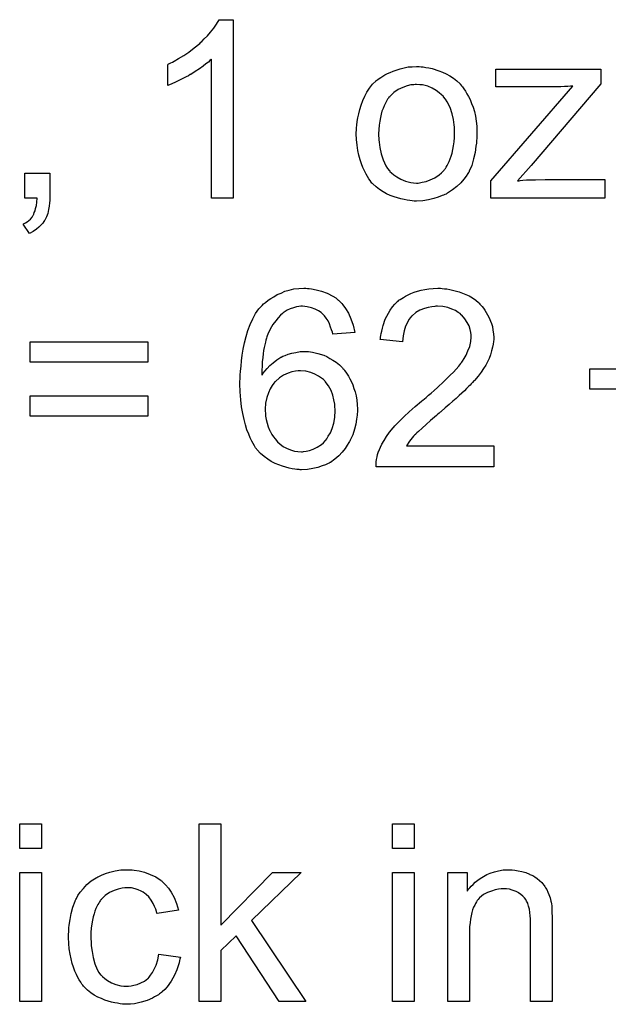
# Model space of a CAD drawing. Extents: x -1.5 to 9, y -3 to 5.
# Tile 324 of 368: x 6.071 to 6.336, y 2.56 to 3.004. Entities that reach past the tile are written whole.
import ezdxf

# ---------------------------------------------------------------- set-up
doc = ezdxf.new("R2010")
doc.units = 0
doc.layers.add('qfn16-30-34-a_mechanical_19', color=1, linetype='CONTINUOUS')

msp = doc.modelspace()

# ---------------------------------------------------------------- linework, layer by layer
at = {"layer": 'qfn16-30-34-a_mechanical_19', "color": 1}
for points in [[(6.166995, 2.923413), (6.157161, 2.923413), (6.157161, 2.986006), (6.157045, 2.985891), (6.156467, 2.985428), (6.155773, 2.984734), (6.154616, 2.983924), (6.153343, 2.982883), (6.151723, 2.981726), (6.149872, 2.980453), (6.147789, 2.97918), (6.147674, 2.97918), (6.147558, 2.979064), (6.146864, 2.978602), (6.145707, 2.978023), (6.144318, 2.977329), (6.142699, 2.976519), (6.140963, 2.975709), (6.139227, 2.974899), (6.137492, 2.974205), (6.137492, 2.983692), (6.137608, 2.983692), (6.137839, 2.983924), (6.138302, 2.984039), (6.13888, 2.984387), (6.139575, 2.984734), (6.140385, 2.985197), (6.142351, 2.986354), (6.144665, 2.987626), (6.146979, 2.989246), (6.149409, 2.991097), (6.151839, 2.993064), (6.151954, 2.99318), (6.15207, 2.993296), (6.152417, 2.993643), (6.15288, 2.99399), (6.153921, 2.995147), (6.15531, 2.996535), (6.156698, 2.998155), (6.158202, 3.000006), (6.159475, 3.001857), (6.160632, 3.003824), (6.166995, 3.003824), (6.166995, 2.923413)], [(6.251572, 2.982651), (6.252614, 2.982535), (6.25377, 2.982304), (6.255043, 2.982073), (6.256547, 2.981841), (6.259671, 2.9808), (6.261291, 2.980222), (6.262911, 2.979412), (6.264531, 2.978602), (6.26615, 2.977445), (6.267654, 2.976288), (6.269159, 2.974899), (6.269274, 2.974784), (6.269506, 2.974552), (6.269853, 2.974089), (6.270316, 2.973511), (6.270894, 2.972701), (6.271588, 2.97166), (6.272283, 2.970503), (6.272977, 2.96923), (6.273671, 2.967842), (6.274365, 2.966106), (6.275059, 2.964371), (6.275638, 2.962404), (6.276101, 2.960321), (6.276448, 2.958123), (6.276679, 2.955809), (6.276795, 2.953263), (6.276795, 2.953148), (6.276795, 2.952801), (6.276795, 2.952222), (6.276795, 2.951412), (6.276679, 2.950487), (6.276563, 2.94933), (6.276563, 2.948173), (6.276332, 2.9469), (6.275985, 2.944007), (6.275291, 2.941115), (6.274481, 2.938222), (6.273324, 2.935561), (6.273324, 2.935446), (6.273208, 2.93533), (6.272977, 2.934983), (6.272745, 2.93452), (6.271935, 2.933363), (6.270894, 2.931975), (6.269506, 2.930355), (6.26777, 2.928735), (6.265803, 2.927115), (6.263489, 2.925611), (6.263374, 2.925611), (6.263258, 2.925495), (6.262911, 2.925264), (6.262332, 2.925033), (6.261754, 2.924801), (6.26106, 2.92457), (6.259324, 2.923876), (6.257357, 2.923297), (6.254927, 2.922719), (6.252382, 2.922256), (6.249605, 2.92214), (6.248448, 2.92214), (6.247523, 2.922256), (6.246481, 2.922372), (6.245324, 2.922603), (6.243936, 2.922834), (6.242548, 2.923066), (6.239424, 2.923991), (6.237688, 2.924686), (6.236068, 2.92538), (6.234449, 2.926305), (6.232829, 2.927347), (6.231325, 2.928504), (6.229821, 2.929892), (6.229705, 2.930008), (6.229474, 2.930239), (6.229126, 2.930702), (6.228664, 2.931396), (6.228085, 2.932206), (6.227507, 2.933131), (6.226812, 2.934289), (6.226118, 2.935677), (6.225424, 2.937181), (6.22473, 2.938916), (6.224151, 2.940768), (6.223573, 2.942735), (6.22311, 2.944933), (6.222763, 2.947247), (6.222532, 2.949792), (6.222416, 2.952453), (6.222416, 2.952685), (6.222416, 2.953148), (6.222532, 2.953957), (6.222532, 2.955115), (6.222647, 2.956387), (6.222879, 2.958007), (6.22311, 2.959627), (6.223573, 2.961478), (6.224036, 2.963329), (6.224614, 2.965296), (6.225308, 2.967379), (6.226234, 2.969346), (6.227159, 2.971197), (6.228432, 2.973048), (6.229705, 2.974784), (6.231325, 2.976288), (6.23144, 2.976403), (6.231672, 2.976519), (6.232135, 2.976866), (6.232713, 2.977329), (6.233407, 2.977792), (6.234333, 2.97837), (6.235258, 2.978949), (6.236416, 2.979527), (6.237688, 2.980106), (6.239077, 2.980684), (6.2422, 2.981726), (6.245787, 2.982535), (6.247638, 2.982651), (6.249605, 2.982767), (6.250762, 2.982767), (6.251572, 2.982651)], [(6.332678, 2.974899), (6.301208, 2.938107), (6.295075, 2.93128), (6.29577, 2.93128), (6.296232, 2.931396), (6.297505, 2.931512), (6.299125, 2.931628), (6.301092, 2.931628), (6.303174, 2.931743), (6.307571, 2.931859), (6.334413, 2.931859), (6.334413, 2.923413), (6.283043, 2.923413), (6.283043, 2.93128), (6.319951, 2.973858), (6.31891, 2.973858), (6.317753, 2.973742), (6.316248, 2.973742), (6.314513, 2.973627), (6.312662, 2.973627), (6.310695, 2.973511), (6.285241, 2.973511), (6.285241, 2.981494), (6.332678, 2.981494), (6.332678, 2.974899)], [(6.249605, 2.974668), (6.248911, 2.974668), (6.248333, 2.974552), (6.24706, 2.974436), (6.245324, 2.973974), (6.243358, 2.97328), (6.241275, 2.972354), (6.239308, 2.970965), (6.238267, 2.97004), (6.237341, 2.969114), (6.237341, 2.968999), (6.23711, 2.968883), (6.236878, 2.968536), (6.236531, 2.968073), (6.236184, 2.967494), (6.235837, 2.9668), (6.235374, 2.965875), (6.234911, 2.964949), (6.234449, 2.963792), (6.233986, 2.962635), (6.233639, 2.961247), (6.233292, 2.959743), (6.232944, 2.958123), (6.232713, 2.956387), (6.232597, 2.95442), (6.232482, 2.952454), (6.232482, 2.952338), (6.232482, 2.951991), (6.232482, 2.951412), (6.232597, 2.950602), (6.232597, 2.949677), (6.232713, 2.948635), (6.23306, 2.946206), (6.233639, 2.943429), (6.234564, 2.940652), (6.235721, 2.937991), (6.236531, 2.936834), (6.237341, 2.935677), (6.237457, 2.935677), (6.237573, 2.935446), (6.238267, 2.934867), (6.239308, 2.933941), (6.240696, 2.933016), (6.242432, 2.931975), (6.244515, 2.931049), (6.246944, 2.93047), (6.248217, 2.930355), (6.249605, 2.930239), (6.2503, 2.930239), (6.250878, 2.930355), (6.252151, 2.930586), (6.253886, 2.930933), (6.255737, 2.931628), (6.25782, 2.932553), (6.259787, 2.933941), (6.260828, 2.934867), (6.261754, 2.935793), (6.261869, 2.935908), (6.261985, 2.936024), (6.262217, 2.936371), (6.262564, 2.936834), (6.262911, 2.937412), (6.263374, 2.938107), (6.263836, 2.939032), (6.264299, 2.939958), (6.264762, 2.941115), (6.265109, 2.942388), (6.265572, 2.943776), (6.265919, 2.94528), (6.266266, 2.947016), (6.266498, 2.948751), (6.266729, 2.950718), (6.266729, 2.952801), (6.266729, 2.952916), (6.266729, 2.953263), (6.266729, 2.953842), (6.266613, 2.954536), (6.266613, 2.955462), (6.266498, 2.956503), (6.26615, 2.958933), (6.265572, 2.961478), (6.264646, 2.964255), (6.263374, 2.9668), (6.262679, 2.968073), (6.261754, 2.969114), (6.261754, 2.96923), (6.261522, 2.969346), (6.260828, 2.97004), (6.259787, 2.97085), (6.258399, 2.971891), (6.256663, 2.972932), (6.25458, 2.973858), (6.252266, 2.974436), (6.250994, 2.974552), (6.249605, 2.974668)], [(6.08427, 2.923413), (6.08427, 2.923297), (6.08427, 2.923181), (6.08427, 2.922834), (6.08427, 2.922371), (6.084154, 2.92133), (6.084039, 2.919826), (6.083691, 2.918322), (6.083344, 2.916586), (6.082766, 2.914967), (6.082072, 2.913463), (6.081956, 2.913347), (6.081609, 2.912884), (6.081146, 2.91219), (6.080336, 2.911264), (6.079411, 2.910339), (6.078254, 2.909413), (6.076749, 2.908372), (6.07513, 2.907562), (6.072353, 2.911727), (6.072469, 2.911843), (6.072816, 2.911958), (6.073394, 2.912305), (6.074088, 2.912768), (6.074783, 2.913347), (6.075592, 2.914041), (6.076287, 2.914851), (6.076865, 2.915776), (6.076981, 2.915892), (6.077097, 2.916239), (6.077328, 2.916934), (6.077675, 2.917743), (6.077907, 2.918785), (6.078254, 2.920173), (6.078485, 2.921677), (6.078601, 2.923413), (6.073047, 2.923413), (6.073047, 2.934636), (6.08427, 2.934636), (6.08427, 2.923413)], [(6.200433, 2.882756), (6.201243, 2.882756), (6.202168, 2.88264), (6.204367, 2.882177), (6.206796, 2.881599), (6.209342, 2.880673), (6.211887, 2.879285), (6.21316, 2.878475), (6.214317, 2.877549), (6.214432, 2.877434), (6.214548, 2.877318), (6.214895, 2.876971), (6.215242, 2.876624), (6.215821, 2.876045), (6.216284, 2.875351), (6.217556, 2.873731), (6.218829, 2.871648), (6.219986, 2.869103), (6.221027, 2.866211), (6.221722, 2.862971), (6.211887, 2.862161), (6.211887, 2.862277), (6.211771, 2.862392), (6.211656, 2.863087), (6.211309, 2.864128), (6.210846, 2.865401), (6.210383, 2.866789), (6.209689, 2.868177), (6.208879, 2.86945), (6.208069, 2.870492), (6.207838, 2.870723), (6.207375, 2.871186), (6.206565, 2.87188), (6.205408, 2.87269), (6.203904, 2.873384), (6.202284, 2.874078), (6.200317, 2.874541), (6.198234, 2.874772), (6.197425, 2.874772), (6.196499, 2.874657), (6.195458, 2.874425), (6.194069, 2.874078), (6.192681, 2.873615), (6.191292, 2.873037), (6.189904, 2.872111), (6.189673, 2.871996), (6.189094, 2.871533), (6.188284, 2.870723), (6.187243, 2.869566), (6.186086, 2.868177), (6.184813, 2.866558), (6.183656, 2.864475), (6.182499, 2.862161), (6.182499, 2.862045), (6.182384, 2.861814), (6.182268, 2.861467), (6.182037, 2.861004), (6.181921, 2.86031), (6.181689, 2.8595), (6.181458, 2.858574), (6.181227, 2.857417), (6.18088, 2.856145), (6.180648, 2.854756), (6.180417, 2.853252), (6.180301, 2.851632), (6.18007, 2.849781), (6.179954, 2.84793), (6.179838, 2.845847), (6.179838, 2.843765), (6.179954, 2.843881), (6.180417, 2.844575), (6.181227, 2.8455), (6.182268, 2.846657), (6.183425, 2.848046), (6.184929, 2.849318), (6.186549, 2.850591), (6.1884, 2.851748), (6.188516, 2.851748), (6.188631, 2.851864), (6.189326, 2.852211), (6.190367, 2.852558), (6.191755, 2.853137), (6.193375, 2.853599), (6.195226, 2.853946), (6.197193, 2.854294), (6.199276, 2.854409), (6.200201, 2.854409), (6.200896, 2.854294), (6.201821, 2.854178), (6.202747, 2.854062), (6.203904, 2.853831), (6.205061, 2.853484), (6.207722, 2.852674), (6.20911, 2.852095), (6.210499, 2.851285), (6.211887, 2.850475), (6.213391, 2.84955), (6.21478, 2.848393), (6.216052, 2.84712), (6.216168, 2.847004), (6.216399, 2.846773), (6.216747, 2.846426), (6.217094, 2.845847), (6.217672, 2.845037), (6.218251, 2.844228), (6.218829, 2.843186), (6.219523, 2.842029), (6.220217, 2.840757), (6.220796, 2.839368), (6.221374, 2.837748), (6.221953, 2.836129), (6.2223, 2.834393), (6.222647, 2.832426), (6.222879, 2.830459), (6.222994, 2.828377), (6.222994, 2.828261), (6.222994, 2.82803), (6.222994, 2.827682), (6.222994, 2.827104), (6.222879, 2.82641), (6.222879, 2.825716), (6.222532, 2.823864), (6.222184, 2.821666), (6.221606, 2.819352), (6.220796, 2.816807), (6.219639, 2.814377), (6.219639, 2.814261), (6.219523, 2.814146), (6.219292, 2.813798), (6.21906, 2.813336), (6.218366, 2.812179), (6.217325, 2.810675), (6.216052, 2.809055), (6.214548, 2.807435), (6.212697, 2.805815), (6.21073, 2.804427), (6.210614, 2.804427), (6.210499, 2.804311), (6.210152, 2.80408), (6.209689, 2.803964), (6.208532, 2.803385), (6.207028, 2.802807), (6.205061, 2.802113), (6.202863, 2.80165), (6.200433, 2.801187), (6.197772, 2.801072), (6.197193, 2.801072), (6.196615, 2.801187), (6.195689, 2.801187), (6.194648, 2.801303), (6.193491, 2.801534), (6.192102, 2.801881), (6.190714, 2.802229), (6.189094, 2.802691), (6.187474, 2.80327), (6.185855, 2.803964), (6.184119, 2.80489), (6.182499, 2.805931), (6.18088, 2.807088), (6.17926, 2.808476), (6.177756, 2.810096), (6.17764, 2.810212), (6.177408, 2.810559), (6.177061, 2.811022), (6.176599, 2.811832), (6.175904, 2.812873), (6.175326, 2.81403), (6.174632, 2.815534), (6.173938, 2.817154), (6.173128, 2.819121), (6.172433, 2.821319), (6.171855, 2.823749), (6.171276, 2.82641), (6.170698, 2.829418), (6.170351, 2.832658), (6.170119, 2.836129), (6.170004, 2.839831), (6.170004, 2.839947), (6.170004, 2.840062), (6.170004, 2.84041), (6.170004, 2.840872), (6.170119, 2.842029), (6.170119, 2.843649), (6.170235, 2.8455), (6.170467, 2.847699), (6.170698, 2.850128), (6.171045, 2.852789), (6.171508, 2.85545), (6.172086, 2.858343), (6.17278, 2.86112), (6.17359, 2.863897), (6.174632, 2.866558), (6.175789, 2.869103), (6.177061, 2.871533), (6.178565, 2.873615), (6.178681, 2.873731), (6.178913, 2.873963), (6.179375, 2.874425), (6.179954, 2.875119), (6.180648, 2.875814), (6.181574, 2.876508), (6.182731, 2.877434), (6.183888, 2.878243), (6.185276, 2.879053), (6.18678, 2.879979), (6.188516, 2.880673), (6.190251, 2.881483), (6.192218, 2.882061), (6.194301, 2.882524), (6.196499, 2.882756), (6.198813, 2.882871), (6.199739, 2.882871), (6.200433, 2.882756)], [(6.261175, 2.882756), (6.262101, 2.88264), (6.263258, 2.882524), (6.264531, 2.882293), (6.265803, 2.882062), (6.268811, 2.881252), (6.27182, 2.880095), (6.273324, 2.879401), (6.274828, 2.878591), (6.276216, 2.877549), (6.277489, 2.876392), (6.277605, 2.876277), (6.277836, 2.876161), (6.278068, 2.875698), (6.27853, 2.875235), (6.279109, 2.874657), (6.279687, 2.873847), (6.280266, 2.873037), (6.28096, 2.871996), (6.282117, 2.869797), (6.283274, 2.867021), (6.283737, 2.865632), (6.283968, 2.864012), (6.2842, 2.862393), (6.284315, 2.860657), (6.284315, 2.860426), (6.284315, 2.859847), (6.2842, 2.858922), (6.284084, 2.857649), (6.283852, 2.85626), (6.28339, 2.854641), (6.282927, 2.852905), (6.282233, 2.85117), (6.282117, 2.850938), (6.281886, 2.85036), (6.281423, 2.849434), (6.280729, 2.848162), (6.279803, 2.846773), (6.278646, 2.845038), (6.277258, 2.843302), (6.275638, 2.841335), (6.275406, 2.841104), (6.274828, 2.84041), (6.274249, 2.839831), (6.273671, 2.839253), (6.272977, 2.838558), (6.272051, 2.837633), (6.271126, 2.836707), (6.269968, 2.835666), (6.268811, 2.834509), (6.267423, 2.833236), (6.265919, 2.831963), (6.264299, 2.830459), (6.262448, 2.828955), (6.260597, 2.827336), (6.260481, 2.82722), (6.26025, 2.826988), (6.259787, 2.826641), (6.259208, 2.826178), (6.258514, 2.825484), (6.257704, 2.82479), (6.255853, 2.823286), (6.253886, 2.82155), (6.252035, 2.819815), (6.250415, 2.818311), (6.249721, 2.817732), (6.249142, 2.817154), (6.249027, 2.817038), (6.24868, 2.816691), (6.248217, 2.816228), (6.247638, 2.815534), (6.24706, 2.814724), (6.246366, 2.813914), (6.244977, 2.811947), (6.284431, 2.811947), (6.284431, 2.80246), (6.231325, 2.80246), (6.231325, 2.802576), (6.231325, 2.803039), (6.231325, 2.803733), (6.23144, 2.804658), (6.231556, 2.8057), (6.231788, 2.806857), (6.232019, 2.808014), (6.232482, 2.809286), (6.232482, 2.809402), (6.232597, 2.809518), (6.232829, 2.810212), (6.233292, 2.811253), (6.233986, 2.812642), (6.234911, 2.814261), (6.236068, 2.816113), (6.237341, 2.817964), (6.238961, 2.819931), (6.238961, 2.820046), (6.239192, 2.820162), (6.239771, 2.820856), (6.240812, 2.821898), (6.242316, 2.823402), (6.244052, 2.825137), (6.24625, 2.82722), (6.248911, 2.829534), (6.251804, 2.831963), (6.251919, 2.832079), (6.252382, 2.832426), (6.253076, 2.833005), (6.253886, 2.833699), (6.254927, 2.834625), (6.2562, 2.835666), (6.257473, 2.836823), (6.258977, 2.838096), (6.261869, 2.840872), (6.264762, 2.843649), (6.26615, 2.845038), (6.267423, 2.846426), (6.26858, 2.847699), (6.269506, 2.848971), (6.269506, 2.849087), (6.269737, 2.849203), (6.269968, 2.84955), (6.2702, 2.850013), (6.27101, 2.851285), (6.271935, 2.852789), (6.272745, 2.854641), (6.273555, 2.856608), (6.274018, 2.858806), (6.274249, 2.860889), (6.274249, 2.861004), (6.274249, 2.86112), (6.274134, 2.861814), (6.274018, 2.862971), (6.273671, 2.864244), (6.273208, 2.865864), (6.272398, 2.867483), (6.271357, 2.869103), (6.269968, 2.870723), (6.269737, 2.870954), (6.269159, 2.871417), (6.268349, 2.871996), (6.267076, 2.872806), (6.265456, 2.8735), (6.263605, 2.874194), (6.261407, 2.874657), (6.258977, 2.874773), (6.258283, 2.874773), (6.25782, 2.874657), (6.256432, 2.874541), (6.254812, 2.874194), (6.253076, 2.873731), (6.251109, 2.872921), (6.249258, 2.87188), (6.247523, 2.870492), (6.247291, 2.87026), (6.246828, 2.869682), (6.246134, 2.868756), (6.24544, 2.867368), (6.24463, 2.865748), (6.243936, 2.863665), (6.243473, 2.861351), (6.243242, 2.85869), (6.233176, 2.859731), (6.233176, 2.859847), (6.233292, 2.860194), (6.233292, 2.860773), (6.233407, 2.861583), (6.233639, 2.862508), (6.23387, 2.86355), (6.234217, 2.864822), (6.234564, 2.866095), (6.23549, 2.868872), (6.236878, 2.871649), (6.237688, 2.873037), (6.23873, 2.874425), (6.239771, 2.875698), (6.240928, 2.876855), (6.241043, 2.876971), (6.241275, 2.877086), (6.241622, 2.877434), (6.2422, 2.877781), (6.242895, 2.878244), (6.243705, 2.878706), (6.24463, 2.879285), (6.245787, 2.879863), (6.24706, 2.880442), (6.248448, 2.88102), (6.249952, 2.881483), (6.251572, 2.881946), (6.253308, 2.882293), (6.255159, 2.88264), (6.257126, 2.882756), (6.259208, 2.882872), (6.260365, 2.882872), (6.261175, 2.882756)], [(6.358595, 2.846542), (6.380346, 2.846542), (6.380346, 2.837401), (6.358595, 2.837401), (6.358595, 2.815418), (6.349339, 2.815418), (6.349339, 2.837401), (6.327587, 2.837401), (6.327587, 2.846542), (6.349339, 2.846542), (6.349339, 2.868293), (6.358595, 2.868293), (6.358595, 2.846542)], [(6.128467, 2.84955), (6.075477, 2.84955), (6.075477, 2.85869), (6.128467, 2.85869), (6.128467, 2.84955)], [(6.197309, 2.845732), (6.196615, 2.845732), (6.196152, 2.845616), (6.194995, 2.8455), (6.193375, 2.845153), (6.19164, 2.844575), (6.189673, 2.843649), (6.187822, 2.842492), (6.18597, 2.840872), (6.185739, 2.840641), (6.185276, 2.840062), (6.184466, 2.839021), (6.183656, 2.837517), (6.182846, 2.835782), (6.182037, 2.833583), (6.181574, 2.831153), (6.181342, 2.828377), (6.181342, 2.828145), (6.181342, 2.827567), (6.181458, 2.826526), (6.181574, 2.825253), (6.181805, 2.823749), (6.182268, 2.822129), (6.182731, 2.820393), (6.183425, 2.818658), (6.183541, 2.818427), (6.183888, 2.817848), (6.18435, 2.817038), (6.185045, 2.815997), (6.185855, 2.814956), (6.186896, 2.813683), (6.188053, 2.812642), (6.189441, 2.8116), (6.189673, 2.811485), (6.190136, 2.811253), (6.190945, 2.81079), (6.191987, 2.810443), (6.193144, 2.80998), (6.194532, 2.809518), (6.196036, 2.809286), (6.197656, 2.809171), (6.198234, 2.809171), (6.198697, 2.809286), (6.199854, 2.809402), (6.201358, 2.809749), (6.202978, 2.810443), (6.204829, 2.811253), (6.206681, 2.812526), (6.207606, 2.81322), (6.208416, 2.814146), (6.208416, 2.814261), (6.208648, 2.814377), (6.20911, 2.815071), (6.209805, 2.816228), (6.21073, 2.817732), (6.21154, 2.819699), (6.212234, 2.822013), (6.212697, 2.824674), (6.212928, 2.827798), (6.212928, 2.827914), (6.212928, 2.828145), (6.212928, 2.828608), (6.212813, 2.829187), (6.212813, 2.829881), (6.212697, 2.830691), (6.21235, 2.832542), (6.211887, 2.834624), (6.211077, 2.836823), (6.20992, 2.838905), (6.208416, 2.840872), (6.208185, 2.841104), (6.207606, 2.841682), (6.206681, 2.842376), (6.205408, 2.843302), (6.203788, 2.844228), (6.201937, 2.844922), (6.199739, 2.8455), (6.197309, 2.845732)], [(6.128467, 2.825253), (6.075477, 2.825253), (6.075477, 2.834393), (6.128467, 2.834393), (6.128467, 2.825253)], [(6.080568, 2.630437), (6.070733, 2.630437), (6.070733, 2.64166), (6.080568, 2.64166), (6.080568, 2.630437)], [(6.161442, 2.595959), (6.184698, 2.619677), (6.19754, 2.619677), (6.17521, 2.598041), (6.199739, 2.561596), (6.18759, 2.561596), (6.168268, 2.591215), (6.161442, 2.58462), (6.161442, 2.561596), (6.151607, 2.561596), (6.151607, 2.64166), (6.161442, 2.64166), (6.161442, 2.595959)], [(6.248564, 2.630437), (6.23873, 2.630437), (6.23873, 2.64166), (6.248564, 2.64166), (6.248564, 2.630437)], [(6.080568, 2.561596), (6.070733, 2.561596), (6.070733, 2.619677), (6.080568, 2.619677), (6.080568, 2.561596)], [(6.120716, 2.620834), (6.12141, 2.620834), (6.122335, 2.620718), (6.124534, 2.620371), (6.126963, 2.619793), (6.129509, 2.618867), (6.132054, 2.61771), (6.134484, 2.61609), (6.1346, 2.61609), (6.134715, 2.615859), (6.135409, 2.615165), (6.136451, 2.614123), (6.137723, 2.612619), (6.138996, 2.610768), (6.140269, 2.608454), (6.141426, 2.605793), (6.142236, 2.602669), (6.132633, 2.601165), (6.132633, 2.601281), (6.132517, 2.601396), (6.132401, 2.602091), (6.132054, 2.603132), (6.131476, 2.604405), (6.130897, 2.605793), (6.129971, 2.607297), (6.12893, 2.608686), (6.127773, 2.609843), (6.127658, 2.609958), (6.127195, 2.610305), (6.126385, 2.610768), (6.125459, 2.611347), (6.124186, 2.611925), (6.122798, 2.612388), (6.121178, 2.612735), (6.119443, 2.612851), (6.118749, 2.612851), (6.11817, 2.612735), (6.116897, 2.612619), (6.115162, 2.612157), (6.113311, 2.611578), (6.111228, 2.610652), (6.109261, 2.609264), (6.108336, 2.608454), (6.10741, 2.607528), (6.10741, 2.607413), (6.107179, 2.607297), (6.106947, 2.60695), (6.106716, 2.606487), (6.106369, 2.605909), (6.105906, 2.605215), (6.105559, 2.604405), (6.105096, 2.603479), (6.104633, 2.602322), (6.104286, 2.601049), (6.103823, 2.599661), (6.103476, 2.598157), (6.103245, 2.596537), (6.103013, 2.594686), (6.102782, 2.592719), (6.102782, 2.590636), (6.102782, 2.590521), (6.102782, 2.590173), (6.102782, 2.589479), (6.102898, 2.588785), (6.102898, 2.587744), (6.103013, 2.586702), (6.10336, 2.584157), (6.103823, 2.58138), (6.104633, 2.578488), (6.105675, 2.575942), (6.106369, 2.57467), (6.107179, 2.573628), (6.10741, 2.573397), (6.107989, 2.572818), (6.10903, 2.572009), (6.110302, 2.571083), (6.112038, 2.570042), (6.114005, 2.569232), (6.116319, 2.568653), (6.117592, 2.568538), (6.118864, 2.568422), (6.119096, 2.568422), (6.11979, 2.568538), (6.120947, 2.568653), (6.12222, 2.568885), (6.123724, 2.569232), (6.125343, 2.569926), (6.126963, 2.570736), (6.128467, 2.571893), (6.128699, 2.572009), (6.129046, 2.572587), (6.12974, 2.573397), (6.13055, 2.57467), (6.13136, 2.576174), (6.132285, 2.578025), (6.13298, 2.580339), (6.133443, 2.582884), (6.143161, 2.581612), (6.143161, 2.581496), (6.143046, 2.581149), (6.14293, 2.580686), (6.142814, 2.579992), (6.142583, 2.579066), (6.142351, 2.578141), (6.141542, 2.575827), (6.1405, 2.573397), (6.138996, 2.570736), (6.137145, 2.568191), (6.136104, 2.567034), (6.134947, 2.565876), (6.134831, 2.565761), (6.1346, 2.565645), (6.134252, 2.565414), (6.13379, 2.565067), (6.133211, 2.564604), (6.132401, 2.564141), (6.131476, 2.563678), (6.13055, 2.5631), (6.128236, 2.562058), (6.125459, 2.561249), (6.122451, 2.560554), (6.120716, 2.560439), (6.11898, 2.560323), (6.117823, 2.560323), (6.117013, 2.560439), (6.115972, 2.560554), (6.114815, 2.560786), (6.113542, 2.561017), (6.112154, 2.561249), (6.10903, 2.562174), (6.107526, 2.562868), (6.105906, 2.563562), (6.104286, 2.564488), (6.102782, 2.565529), (6.101278, 2.566686), (6.09989, 2.568075), (6.099774, 2.568191), (6.099542, 2.568422), (6.099195, 2.568885), (6.098733, 2.569463), (6.09827, 2.570273), (6.097575, 2.571314), (6.096997, 2.572471), (6.096303, 2.573744), (6.095609, 2.575248), (6.09503, 2.576984), (6.094336, 2.578719), (6.093873, 2.580802), (6.09341, 2.582884), (6.093063, 2.585314), (6.092832, 2.587744), (6.092716, 2.590405), (6.092716, 2.590521), (6.092716, 2.590868), (6.092716, 2.591331), (6.092716, 2.592025), (6.092832, 2.592835), (6.092832, 2.59376), (6.092948, 2.594802), (6.093063, 2.595959), (6.09341, 2.598504), (6.093989, 2.601281), (6.094683, 2.604057), (6.095724, 2.606834), (6.095724, 2.60695), (6.09584, 2.607181), (6.096071, 2.607528), (6.096303, 2.607991), (6.096997, 2.609264), (6.098038, 2.610768), (6.099427, 2.612504), (6.101047, 2.614239), (6.103013, 2.615975), (6.105212, 2.617363), (6.105327, 2.617363), (6.105559, 2.617479), (6.105906, 2.61771), (6.106369, 2.617941), (6.106947, 2.618173), (6.107641, 2.61852), (6.109377, 2.619214), (6.111344, 2.619793), (6.113774, 2.620371), (6.116319, 2.620834), (6.119096, 2.62095), (6.120021, 2.62095), (6.120716, 2.620834)], [(6.248564, 2.561596), (6.23873, 2.561596), (6.23873, 2.619677), (6.248564, 2.619677), (6.248564, 2.561596)], [(6.292646, 2.620834), (6.293918, 2.620718), (6.295422, 2.620487), (6.297042, 2.62014), (6.298778, 2.619677), (6.300398, 2.618983), (6.300629, 2.618867), (6.301092, 2.618636), (6.301902, 2.618289), (6.302827, 2.61771), (6.303984, 2.617016), (6.305026, 2.61609), (6.306067, 2.615165), (6.306993, 2.614008), (6.307108, 2.613892), (6.30734, 2.613429), (6.307687, 2.612851), (6.308265, 2.612041), (6.308728, 2.610884), (6.309191, 2.609727), (6.309769, 2.608338), (6.310116, 2.606834), (6.310116, 2.606719), (6.310232, 2.606256), (6.310348, 2.605562), (6.310463, 2.604636), (6.310463, 2.603248), (6.310579, 2.601628), (6.310695, 2.599661), (6.310695, 2.597231), (6.310695, 2.561596), (6.30086, 2.561596), (6.30086, 2.596769), (6.30086, 2.596884), (6.30086, 2.597), (6.30086, 2.59781), (6.30086, 2.598851), (6.300745, 2.600124), (6.300629, 2.601628), (6.300398, 2.603132), (6.300051, 2.60452), (6.299703, 2.605793), (6.299703, 2.605909), (6.299472, 2.606256), (6.299125, 2.606834), (6.298778, 2.607529), (6.298199, 2.608223), (6.297505, 2.609033), (6.296579, 2.609843), (6.295538, 2.610537), (6.295422, 2.610653), (6.295075, 2.610884), (6.294381, 2.611115), (6.293571, 2.611462), (6.292646, 2.611809), (6.291489, 2.612157), (6.2901, 2.612272), (6.288712, 2.612388), (6.288133, 2.612388), (6.287671, 2.612272), (6.286514, 2.612157), (6.28501, 2.611925), (6.28339, 2.611347), (6.281538, 2.610653), (6.279687, 2.609727), (6.277952, 2.608338), (6.27772, 2.608107), (6.277258, 2.607529), (6.27691, 2.607066), (6.276563, 2.606487), (6.276101, 2.605793), (6.275753, 2.604983), (6.275291, 2.604058), (6.274828, 2.602901), (6.274481, 2.601628), (6.274134, 2.60024), (6.273902, 2.598735), (6.273671, 2.597116), (6.27344, 2.595149), (6.27344, 2.593182), (6.27344, 2.561596), (6.263605, 2.561596), (6.263605, 2.619677), (6.272398, 2.619677), (6.272398, 2.611347), (6.272514, 2.611462), (6.272745, 2.611809), (6.273092, 2.612272), (6.273555, 2.612851), (6.274249, 2.613545), (6.275059, 2.614355), (6.275985, 2.61528), (6.277142, 2.616206), (6.278299, 2.617016), (6.279687, 2.617942), (6.281191, 2.618751), (6.282811, 2.619446), (6.284662, 2.620024), (6.286514, 2.620487), (6.288596, 2.620834), (6.290794, 2.62095), (6.29172, 2.62095), (6.292646, 2.620834)]]:
    msp.add_lwpolyline(points, dxfattribs=at)

doc.saveas('drawing.dxf')
